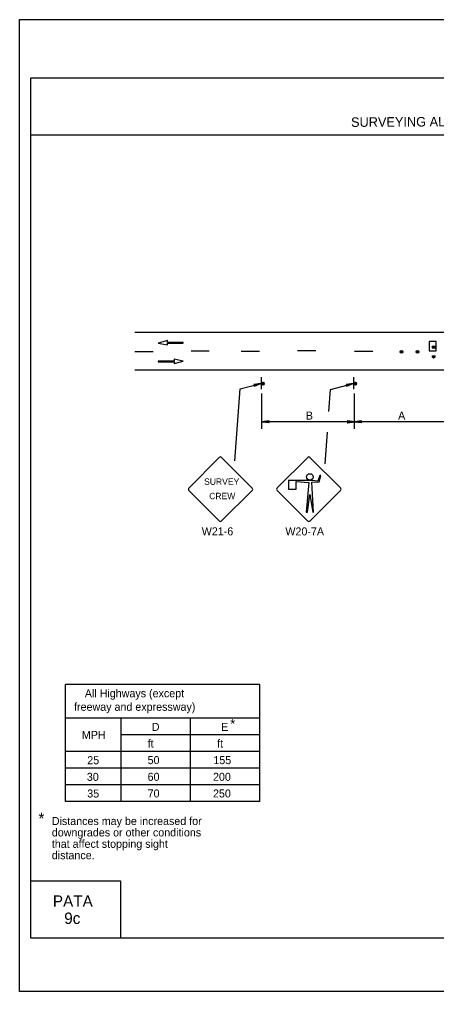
# Model space of a CAD drawing. Extents: x -14145 to -13521, y 30244 to 30661.
# Drawn here: x -13654.17 to -13643.23, y 30532.81 to 30558.31 of the extents above; entities that cross this region are included whole.
import ezdxf

# ---------------------------------------------------------------- set-up
doc = ezdxf.new("R2010")
doc.units = 0
for name, color, linetype in [('1', 7, 'Continuous'), ('10', 7, 'Continuous'), ('2', 7, 'Continuous'), ('3', 7, 'Continuous'), ('4', 7, 'Continuous'), ('61', 7, 'Continuous')]:
    doc.layers.add(name, color=color, linetype=linetype)

msp = doc.modelspace()

# ---------------------------------------------------------------- linework, layer by layer
at = {"layer": '1'}
for p, q in [((-13651.147, 30550.102), (-13624.867, 30550.102)), ((-13650.289, 30549.881), (-13650.53, 30549.815)), ((-13650.53, 30549.815), (-13650.287, 30549.769)), ((-13650.289, 30549.836), (-13650.289, 30549.881)), ((-13649.873, 30549.836), (-13650.289, 30549.836)), ((-13650.287, 30549.769), (-13650.287, 30549.814)), ((-13650.287, 30549.814), (-13649.873, 30549.814)), ((-13649.873, 30549.814), (-13649.873, 30549.836)), ((-13643.237, 30549.861), (-13643.425, 30549.861)), ((-13643.425, 30549.861), (-13643.425, 30549.611)), ((-13643.237, 30549.611), (-13643.237, 30549.861)), ((-13650.667, 30549.592), (-13651.147, 30549.592)), ((-13649.191, 30549.604), (-13649.671, 30549.604)), ((-13647.871, 30549.598), (-13648.351, 30549.598)), ((-13646.395, 30549.61), (-13646.875, 30549.61)), ((-13644.901, 30549.598), (-13645.381, 30549.598)), ((-13643.425, 30549.611), (-13643.237, 30549.611)), ((-13650.117, 30549.345), (-13650.53, 30549.345)), ((-13650.53, 30549.345), (-13650.53, 30549.323)), ((-13650.53, 30549.323), (-13650.114, 30549.323)), ((-13649.873, 30549.344), (-13650.117, 30549.391)), ((-13650.117, 30549.391), (-13650.117, 30549.345)), ((-13650.114, 30549.278), (-13649.873, 30549.344)), ((-13650.114, 30549.323), (-13650.114, 30549.278)), ((-13651.147, 30549.118), (-13624.867, 30549.118)), ((-13648.384, 30548.617), (-13647.837, 30548.757)), ((-13647.831, 30548.924), (-13647.831, 30548.612)), ((-13647.831, 30548.924), (-13647.831, 30548.612)), ((-13646.01, 30548.604), (-13645.413, 30548.757)), ((-13645.407, 30548.924), (-13645.407, 30548.612)), ((-13645.407, 30548.924), (-13645.407, 30548.612)), ((-13648.521, 30546.732), (-13648.383, 30548.617)), ((-13647.809, 30547.569), (-13647.809, 30548.497)), ((-13646.053, 30548.025), (-13646.01, 30548.604)), ((-13645.385, 30547.569), (-13645.385, 30548.497)), ((-13645.385, 30547.751), (-13647.809, 30547.751)), ((-13642.961, 30547.751), (-13645.385, 30547.751)), ((-13646.153, 30546.654), (-13646.092, 30547.484)), ((-13648.934, 30546.816), (-13649.729, 30546.013)), ((-13648.065, 30546.013), (-13648.868, 30546.816)), ((-13646.61, 30546.813), (-13647.413, 30546.018)), ((-13645.748, 30546.018), (-13646.55, 30546.813)), ((-13645.748, 30546.018), (-13646.55, 30546.813)), ((-13646.49, 30546.213), (-13647.113, 30546.213)), ((-13647.113, 30546.213), (-13647.113, 30545.988)), ((-13646.34, 30546.198), (-13646.49, 30546.213)), ((-13646.288, 30546.348), (-13646.34, 30546.198)), ((-13646.31, 30546.175), (-13646.265, 30546.34)), ((-13646.265, 30546.34), (-13646.288, 30546.348)), ((-13649.729, 30545.947), (-13648.934, 30545.152)), ((-13648.868, 30545.152), (-13648.065, 30545.947)), ((-13647.413, 30545.95), (-13646.61, 30545.148)), ((-13647.113, 30545.988), (-13646.91, 30545.988)), ((-13646.91, 30545.988), (-13646.91, 30546.19)), ((-13646.91, 30546.19), (-13646.58, 30546.16)), ((-13646.58, 30546.16), (-13646.648, 30545.38)), ((-13646.55, 30545.148), (-13645.748, 30545.95)), ((-13646.505, 30546.168), (-13646.31, 30546.175)), ((-13646.453, 30545.38), (-13646.505, 30546.168)), ((-13646.618, 30545.38), (-13646.55, 30545.845)), ((-13646.55, 30545.845), (-13646.475, 30545.38)), ((-13646.648, 30545.38), (-13646.618, 30545.38)), ((-13646.475, 30545.38), (-13646.453, 30545.38)), ((-13652.963, 30537.794), (-13652.963, 30540.864)), ((-13647.864, 30540.864), (-13652.963, 30540.864)), ((-13647.864, 30537.794), (-13647.864, 30540.864)), ((-13647.864, 30539.979), (-13652.964, 30539.979)), ((-13651.506, 30537.794), (-13651.506, 30539.979)), ((-13649.685, 30537.794), (-13649.685, 30539.979)), ((-13647.864, 30539.542), (-13651.506, 30539.542)), ((-13647.864, 30539.105), (-13652.964, 30539.105)), ((-13647.864, 30538.668), (-13652.964, 30538.668)), ((-13647.864, 30538.231), (-13652.964, 30538.231)), ((-13647.864, 30537.794), (-13652.964, 30537.794))]:
    msp.add_line(p, q, dxfattribs=at)
for points in [[(-13648.017, 30548.733), (-13648.005, 30548.721), (-13647.837, 30548.757), (-13648.017, 30548.733), (-13648.023, 30548.739), (-13647.837, 30548.757), (-13647.999, 30548.703), (-13648.005, 30548.691), (-13647.837, 30548.757), (-13648.011, 30548.679), (-13648.005, 30548.691)], [(-13645.593, 30548.733), (-13645.581, 30548.721), (-13645.413, 30548.757), (-13645.593, 30548.733), (-13645.599, 30548.739), (-13645.413, 30548.757), (-13645.575, 30548.703), (-13645.581, 30548.691), (-13645.413, 30548.757), (-13645.587, 30548.679), (-13645.581, 30548.691)], [(-13647.629, 30547.733), (-13647.635, 30547.745), (-13647.809, 30547.751), (-13647.629, 30547.733), (-13647.623, 30547.721), (-13647.809, 30547.751), (-13647.635, 30547.763), (-13647.629, 30547.775), (-13647.809, 30547.751), (-13647.623, 30547.781), (-13647.629, 30547.775)], [(-13645.565, 30547.775), (-13645.553, 30547.757), (-13645.385, 30547.751), (-13645.565, 30547.775), (-13645.571, 30547.781), (-13645.385, 30547.751), (-13645.553, 30547.739), (-13645.565, 30547.727), (-13645.385, 30547.751), (-13645.571, 30547.721), (-13645.565, 30547.727)], [(-13645.205, 30547.733), (-13645.211, 30547.745), (-13645.385, 30547.751), (-13645.205, 30547.733), (-13645.199, 30547.721), (-13645.385, 30547.751), (-13645.211, 30547.763), (-13645.205, 30547.775), (-13645.385, 30547.751), (-13645.199, 30547.781), (-13645.205, 30547.775)]]:
    msp.add_lwpolyline(points, dxfattribs=at)
for centre, radius in [((-13644.149, 30549.586), 0.0354), ((-13644.149, 30549.586), 0.0354), ((-13644.149, 30549.586), 0.0354), ((-13644.152, 30549.583), 0.0143), ((-13644.152, 30549.583), 0.0143), ((-13644.152, 30549.583), 0.0143), ((-13643.727, 30549.586), 0.0354), ((-13643.727, 30549.586), 0.0354), ((-13643.727, 30549.586), 0.0354), ((-13643.73, 30549.583), 0.0143), ((-13643.73, 30549.583), 0.0143), ((-13643.73, 30549.583), 0.0143), ((-13643.304, 30549.713), 0.0354), ((-13643.304, 30549.713), 0.0354), ((-13643.304, 30549.713), 0.0354), ((-13643.307, 30549.711), 0.0143), ((-13643.307, 30549.711), 0.0143), ((-13643.307, 30549.711), 0.0143), ((-13643.304, 30549.46), 0.0354), ((-13643.304, 30549.46), 0.0354), ((-13643.304, 30549.46), 0.0354), ((-13643.307, 30549.457), 0.0143), ((-13643.307, 30549.457), 0.0143), ((-13643.307, 30549.457), 0.0143), ((-13647.79, 30548.751), 0.0408), ((-13645.366, 30548.751), 0.0408), ((-13646.552, 30546.306), 0.0844)]:
    msp.add_circle(centre, radius, dxfattribs=at)
for centre, radius, start, end in [((-13647.796, 30548.759), 0.0214, 189.521, 184.2501), ((-13645.372, 30548.759), 0.0214, 189.521, 184.2501), ((-13648.9, 30546.783), 0.0465, 45, 135), ((-13646.58, 30546.784), 0.0465, 45, 135), ((-13649.695, 30545.981), 0.0465, 135, 225), ((-13648.097, 30545.98), 0.0465, 315, 45), ((-13647.379, 30545.985), 0.0465, 135, 225), ((-13645.781, 30545.985), 0.0465, 315, 45), ((-13648.9, 30545.185), 0.0465, 225, 315), ((-13646.58, 30545.186), 0.0465, 225, 315)]:
    msp.add_arc(centre, radius, start, end, dxfattribs=at)
at = {"layer": '10'}
for p, q in [((-13653.874, 30556.777), (-13622.422, 30556.777)), ((-13653.874, 30534.207), (-13653.874, 30556.777)), ((-13653.874, 30555.277), (-13622.422, 30555.277)), ((-13653.874, 30535.707), (-13651.524, 30535.707)), ((-13651.524, 30535.707), (-13651.524, 30534.207)), ((-13622.422, 30534.207), (-13653.874, 30534.207))]:
    msp.add_line(p, q, dxfattribs=at)
at = {"layer": '61'}
msp.add_lwpolyline([(-13654.174, 30558.307), (-13621.174, 30558.307), (-13621.174, 30532.807), (-13654.174, 30532.807)], close=True, dxfattribs=at)

# ---------------------------------------------------------------- texts
at = {"layer": '1'}
for s, p in [('SURVEY', (-13649.328, 30546.099)), ('CREW', (-13649.194, 30545.722))]:
    msp.add_text(s, height=0.1677, dxfattribs=at).set_placement(p)
at = {"layer": '2'}
for s, height, p in [('B', 0.21, (-13646.658, 30547.81)), ('A', 0.21, (-13644.237, 30547.81)), ('W21-6', 0.21, (-13649.39, 30544.774)), ('W20-7A', 0.21, (-13647.195, 30544.772)), ('D', 0.21, (-13650.701, 30539.645)), ('E', 0.21, (-13648.878, 30539.645)), ('*', 0.252, (-13648.642, 30539.705)), ('MPH', 0.21, (-13652.536, 30539.434)), ('ft', 0.21, (-13650.809, 30539.208)), ('ft', 0.21, (-13648.987, 30539.208)), ('25', 0.21, (-13652.394, 30538.771)), ('50', 0.21, (-13650.81, 30538.773)), ('155', 0.21, (-13649.084, 30538.773)), ('30', 0.21, (-13652.405, 30538.334)), ('60', 0.21, (-13650.81, 30538.335)), ('200', 0.21, (-13649.094, 30538.335)), ('35', 0.21, (-13652.394, 30537.897)), ('70', 0.21, (-13650.81, 30537.898)), ('250', 0.21, (-13649.094, 30537.898)), ('*', 0.302, (-13653.675, 30537.196)), ('Distances may be increased for ', 0.21, (-13653.324, 30537.175)), ('downgrades or other conditions ', 0.21, (-13653.324, 30536.876)), ('that affect stopping sight ', 0.21, (-13653.324, 30536.577)), ('distance.', 0.21, (-13653.324, 30536.278))]:
    msp.add_text(s, height=height, dxfattribs=at).set_placement(p)
at = {"layer": '3'}
for s, p in [('All Highways (except', (-13652.458, 30540.526)), ('freeway and expressway)', (-13652.74, 30540.172))]:
    msp.add_text(s, height=0.21, dxfattribs=at).set_placement(p)
at = {"layer": '4'}
msp.add_text('SURVEYING ALONG CENTERLINE OF ROAD WITH LOW TRAFFIC VOLUMES', height=0.25, rotation=0.31, dxfattribs=at).set_placement((-13645.471, 30555.488))
for s, p in [('PATA', (-13653.296, 30535.03)), ('9c', (-13652.998, 30534.58))]:
    msp.add_text(s, height=0.3, dxfattribs=at).set_placement(p)

doc.saveas('drawing.dxf')
